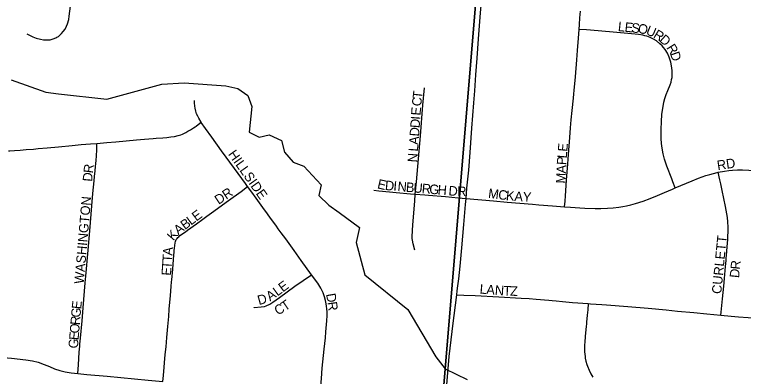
# Model space of a CAD drawing. Extents: x 1410790 to 1770854, y 448063 to 770588.
# Drawn here: x 1531514 to 1535342, y 635438 to 637336 of the extents above; entities that cross this region are included whole.
import ezdxf

# ---------------------------------------------------------------- set-up
doc = ezdxf.new("R2010")
doc.units = 0
for name, color, linetype in [('GM_X_City_Street', 7, 'Continuous'), ('GM_X_City_Street_Text', 7, 'Continuous'), ('GM_X_Minor_River', 7, 'Continuous'), ('GM_X_Section', 7, 'Continuous')]:
    doc.layers.add(name, color=color, linetype=linetype)

msp = doc.modelspace()

# ---------------------------------------------------------------- linework, layer by layer
at = {"layer": 'GM_X_City_Street'}
for points in [[(1533885.5, 636371.4), (1533890.2, 636426.1), (1533899.5, 636520.4), (1533906.4, 636612), (1533916.1, 636739.6), (1533926.3, 636873.7), (1533930.8, 636935.8), (1533936.1, 637020.9), (1533943, 637108.2), (1533951.6, 637209.3), (1533962.1, 637344.5), (1533972.5, 637462.1), (1533977.8, 637524.5), (1533984.2, 637610.1), (1533992.2, 637707.2), (1534004, 637826.2)], [(1531578.2, 637235.6), (1531609.5, 637220.2), (1531628.4, 637212.5), (1531650.3, 637206.9), (1531666.9, 637203.7), (1531683.9, 637202.9), (1531700.9, 637204.4), (1531717.6, 637208.6), (1531730.3, 637213.7), (1531736.8, 637217.2), (1531744.6, 637221.9), (1531753, 637229.1), (1531761, 637236.5), (1531770, 637246.7), (1531779.8, 637260.5), (1531787.8, 637275.6), (1531792.8, 637288.2), (1531798.6, 637310.9), (1531801.4, 637327.4), (1531807.6, 637379.6)], [(1534479.4, 637258.7), (1534481.2, 637283.3), (1534483.6, 637319.2), (1534486.5, 637353.4)], [(1534402.2, 636328), (1534405.2, 636356.6), (1534408.1, 636384.3), (1534413.8, 636468.2), (1534419.8, 636552.2), (1534424, 636602), (1534430.9, 636691.3), (1534434.7, 636742.7), (1534438.1, 636784.1), (1534443.2, 636832.9), (1534449.3, 636898.2), (1534451.4, 636921), (1534452.8, 636937.4), (1534460.2, 637010.2), (1534467, 637098.2), (1534470.8, 637148), (1534475.9, 637211.8), (1534479.4, 637258.7)], [(1534983.8, 636426.7), (1534971.4, 636458.8), (1534965.7, 636473.7), (1534940.2, 636540.8), (1534928.4, 636578), (1534921, 636606.3), (1534914.8, 636634.8), (1534911.3, 636660.3), (1534910, 636686.1), (1534910.2, 636705.6), (1534910.7, 636735), (1534911.5, 636774.2), (1534914.6, 636813), (1534920.6, 636854.7), (1534924.7, 636876.4), (1534929.4, 636895), (1534936.7, 636916.3), (1534945.4, 636937.1), (1534958, 636967.1), (1534962.3, 636981.6), (1534965.2, 636995.1), (1534967.2, 637006.8), (1534968.4, 637023.7), (1534967.7, 637043.5), (1534965.1, 637066.8), (1534960.9, 637086.4), (1534952.8, 637112), (1534943.6, 637133.7), (1534930.9, 637153.6), (1534923.1, 637163.9), (1534916, 637171.8), (1534903.9, 637183.5), (1534885.2, 637197.9), (1534870.8, 637206.6), (1534852.7, 637215.4), (1534834.4, 637222.5), (1534824.5, 637225.4), (1534814.5, 637227.8), (1534791.3, 637232.2), (1534754.3, 637236), (1534677.4, 637242.7), (1534579.4, 637250.9), (1534517.4, 637255.7), (1534479.4, 637258.7)], [(1533618.9, 636394), (1533625.3, 636459.4), (1533636.1, 636580), (1533646.1, 636700.7), (1533659.2, 636860.5), (1533666.7, 636951.8)], [(1532494.4, 636771.1), (1532481.5, 636793.1), (1532476.3, 636803.1), (1532470.6, 636816), (1532466.2, 636829.5), (1532462.9, 636844.4), (1532461.4, 636856), (1532459.5, 636872.8), (1532459, 636885.3)], [(1531946.2, 636660.6), (1531999.2, 636665), (1532046.1, 636669), (1532155.5, 636678.5), (1532195.9, 636681.7), (1532241.3, 636685.6), (1532257.5, 636686.9), (1532293.2, 636690.3), (1532314.3, 636692), (1532334.4, 636694.4), (1532354.1, 636697.3), (1532372.6, 636701), (1532387.4, 636705.8), (1532396, 636709.4), (1532414.3, 636717.9), (1532424.9, 636724.2), (1532438.5, 636732.1), (1532454.5, 636742.6), (1532462.6, 636747.4), (1532467.6, 636750.9), (1532470, 636752.7), (1532494.4, 636771.1)], [(1532738.3, 636434.1), (1532727.1, 636449.4), (1532669.4, 636528.9), (1532601.7, 636621.3), (1532550.1, 636692.8), (1532517.1, 636737.6), (1532494.9, 636770.2), (1532494.4, 636771.1)], [(1531482.4, 636621.9), (1531488.9, 636621.7), (1531513.9, 636622.7), (1531543.3, 636624.6), (1531575.5, 636627.5), (1531613.3, 636630.7), (1531638.9, 636632.9), (1531685.2, 636636.7), (1531744.3, 636642.4), (1531816.4, 636649.3), (1531864.8, 636653.7), (1531913.6, 636657.8), (1531946.2, 636660.6)], [(1531846.1, 635452.7), (1531849.4, 635497.8), (1531854.2, 635564.7), (1531856.9, 635596.8), (1531857.7, 635606.1), (1531860.6, 635638), (1531868.4, 635729.3), (1531874.2, 635797.9), (1531885.4, 635928.7), (1531888.6, 635964.5), (1531900.4, 636100.9), (1531909.4, 636200.9), (1531920.6, 636331.9), (1531925.7, 636397.8), (1531932, 636464.3), (1531934.4, 636487), (1531937.1, 636516.4), (1531939.2, 636539.2), (1531942.3, 636570.3), (1531944.5, 636594.3), (1531947, 636625.8), (1531947, 636635.5), (1531946.6, 636647.9), (1531946.2, 636660.6)], [(1534983.8, 636426.7), (1535072.3, 636464.7), (1535106, 636477.9), (1535144.1, 636491.2), (1535165.3, 636497.8), (1535203.8, 636507.6), (1535209.9, 636508.7)], [(1535209.9, 636508.7), (1535242.8, 636515), (1535266.1, 636518.1), (1535285.4, 636520), (1535311.5, 636521.7), (1535337.9, 636521.8), (1535370.8, 636520.4), (1535406.8, 636516.7), (1535407.5, 636516.6)], [(1535223.4, 635758.6), (1535225.1, 635774.1), (1535233.1, 635844.4), (1535239.6, 635911.8), (1535243.4, 635952), (1535245, 635972.6), (1535248.5, 636013.5), (1535251.5, 636045.6), (1535252.2, 636058.5), (1535253.3, 636071.5), (1535257.3, 636117), (1535260.1, 636156.2), (1535260.9, 636169.2), (1535262, 636199.7), (1535262, 636221), (1535261, 636248.1), (1535258.7, 636271.2), (1535248.4, 636329.5), (1535239.9, 636371.3), (1535231, 636412.8), (1535222.9, 636447.7), (1535218.2, 636469.9), (1535209.9, 636508.7)], [(1532293.3, 635410.1), (1532296.1, 635441.8), (1532305.7, 635553), (1532309.8, 635592.1), (1532314.4, 635641.1), (1532319.1, 635699.7), (1532323.7, 635752), (1532326.6, 635791.2), (1532332.4, 635863), (1532336.5, 635908.6), (1532338.5, 635934.7), (1532339.4, 635944.4), (1532344.6, 635999.7), (1532351, 636075), (1532352.1, 636088.1), (1532352.7, 636097.8), (1532353.7, 636110.8), (1532355.3, 636125.4), (1532357.1, 636137.9), (1532358.9, 636145.2), (1532361.4, 636151.5), (1532363.8, 636156), (1532367.4, 636161.3), (1532371.1, 636165.7), (1532376.1, 636170.6), (1532382.7, 636176.2), (1532411.7, 636197), (1532422.5, 636204.5), (1532470.6, 636239), (1532502.2, 636262.2), (1532523.2, 636277.7), (1532560.6, 636304.3), (1532587.1, 636323.4), (1532637.4, 636360.1), (1532703.7, 636408.7), (1532738.3, 636434.1)], [(1533073.7, 635971.5), (1533020.3, 636046.5), (1532982.8, 636098.9), (1532938.2, 636159.5), (1532915, 636191), (1532899.5, 636212), (1532890, 636225.2), (1532855.6, 636272.6), (1532846.1, 636285.8), (1532838.4, 636296.3), (1532827, 636312.1), (1532800.2, 636349.1), (1532782.9, 636372.8), (1532759.9, 636404.6), (1532738.3, 636434.1)], [(1533401.2, 636414.6), (1533426.8, 636411.2), (1533484.2, 636405.5), (1533518, 636402.5), (1533593.2, 636396.2), (1533618.9, 636394)], [(1534402.2, 636328), (1534433.5, 636325.6), (1534482.5, 636322.2), (1534508.6, 636320.4), (1534564, 636318.1), (1534593.5, 636318), (1534628.7, 636319.7), (1534657.4, 636321.9), (1534688.6, 636326.3), (1534709.5, 636329.3), (1534728.6, 636332.7), (1534750.3, 636338), (1534774.6, 636344.5), (1534815.8, 636357.9), (1534852.3, 636371.4), (1534891.4, 636387), (1534928.3, 636403.1), (1534969.7, 636420.7), (1534983.8, 636426.7)], [(1533617.2, 636099.3), (1533607.4, 636132.6), (1533603.5, 636151.8), (1533602.5, 636161.1), (1533602.2, 636171.3), (1533605.9, 636233.2), (1533615.9, 636356.7), (1533618.9, 636394)], [(1533618.9, 636394), (1533668.5, 636389.7), (1533688.2, 636388), (1533776.7, 636381.1), (1533844.7, 636375), (1533885.5, 636371.4)], [(1533836.2, 635866.2), (1533839.2, 635887), (1533842.4, 635913.4), (1533847, 635950.5), (1533854.2, 636016.2), (1533864.2, 636112.7), (1533874.1, 636234.1), (1533882.7, 636339.2), (1533885.5, 636371.4)], [(1533885.5, 636371.4), (1534030.4, 636359.2), (1534102.3, 636352.5), (1534167.4, 636346.2), (1534235.1, 636340.9), (1534267.2, 636338.5), (1534338.8, 636332.8), (1534402.2, 636328)], [(1532770.2, 635798), (1532773.4, 635798.4), (1532809.4, 635802), (1532826.1, 635804.9), (1532835.9, 635807.8), (1532854.3, 635816.5), (1532871.5, 635826.7), (1532906.5, 635851.6), (1532986, 635910.4), (1533073.7, 635971.5)], [(1533117.5, 635330.3), (1533119.4, 635351.5), (1533126.1, 635427), (1533130.5, 635480.4), (1533133.8, 635514), (1533140.5, 635580.5), (1533146.8, 635639.6), (1533149.7, 635671.8), (1533155, 635730), (1533156, 635757), (1533156, 635775.7), (1533155, 635792.6), (1533153.1, 635807), (1533151.1, 635818.1), (1533147.8, 635836.3), (1533142.5, 635855.1), (1533134.3, 635876.3), (1533122.8, 635900.3), (1533106.9, 635926.7), (1533073.7, 635971.5)], [(1533733.1, 634807.1), (1533742.2, 634913.4), (1533750, 635007.6), (1533760.4, 635127.1), (1533769.5, 635231.7), (1533778.1, 635327.2), (1533780.8, 635358.6), (1533785.8, 635414.3), (1533797.1, 635541.5), (1533807.1, 635630.3), (1533818, 635717.3), (1533822.9, 635757.6), (1533836.2, 635866.2)], [(1533836.2, 635866.2), (1533874.3, 635864.3), (1533933.2, 635861.5), (1534057.5, 635855), (1534175.3, 635848.7), (1534217.8, 635846.2), (1534254.2, 635843.3), (1534321, 635838.3), (1534337.2, 635836.4), (1534359.6, 635834.1), (1534391.6, 635831.2), (1534444.3, 635826), (1534527.3, 635819.9)], [(1534527.3, 635819.9), (1534524.3, 635786.5), (1534521.7, 635758.9), (1534518.3, 635721.5), (1534517.3, 635711.8), (1534516.4, 635702), (1534511.1, 635646.6), (1534508.8, 635617.4), (1534507.9, 635603.6), (1534507, 635587.3), (1534507.6, 635574.8), (1534507.9, 635568.3), (1534509.5, 635553), (1534510.4, 635544.3), (1534511.9, 635534.1), (1534514.8, 635517.2), (1534519.7, 635500.1), (1534522.9, 635490.7), (1534531.5, 635471.1), (1534541.6, 635451.7), (1534546.6, 635443), (1534551.9, 635434.1)], [(1534527.3, 635819.9), (1534539.1, 635819), (1534597.9, 635814.7), (1534623.8, 635812.6), (1534735, 635803.7), (1534842.1, 635794.9), (1534937, 635786.4), (1534996, 635780.7), (1535082.1, 635772.3), (1535150.8, 635765.8), (1535186.6, 635762.1), (1535223.4, 635758.6)], [(1535223.4, 635758.6), (1535277.9, 635753.4), (1535316.9, 635750.1), (1535366.5, 635746), (1535401.2, 635743), (1535462.9, 635737.3), (1535480.1, 635735.5), (1535505.5, 635733), (1535545.5, 635729.4), (1535570.8, 635727.5), (1535577.8, 635727.4), (1535585.1, 635727.8), (1535591.6, 635728.8), (1535597.3, 635730.6), (1535599.5, 635731.7)], [(1531389.7, 635542.5), (1531498.2, 635532.8), (1531573.3, 635524.6), (1531609.2, 635518.8), (1531638.3, 635511.7), (1531669.8, 635501), (1531697.2, 635489.4), (1531723.9, 635477.5), (1531751.4, 635468.3), (1531779.6, 635461.4), (1531811.6, 635456.3), (1531846.1, 635452.7)], [(1531846.1, 635452.7), (1531893, 635447.8), (1532000.9, 635438.2), (1532216.5, 635417.7), (1532293.3, 635410.1)]]:
    msp.add_lwpolyline(points, dxfattribs=at)
at = {"layer": 'GM_X_Minor_River'}
msp.add_lwpolyline([(1531495.5, 636993.9), (1531678.5, 636929.7), (1531744.4, 636920.2), (1531998.3, 636892.5), (1532288.2, 636970.4), (1532404.5, 636977.9), (1532624.5, 636963), (1532686.3, 636947.6), (1532739.7, 636912.4), (1532760.6, 636853.8), (1532746.1, 636719.7), (1532799.6, 636692.5), (1532851.9, 636705.4), (1532915.5, 636675.9), (1532932.3, 636613.4), (1532977.4, 636562.2), (1533033.1, 636541), (1533125.3, 636442.7), (1533112.3, 636386.9), (1533165.4, 636335.6), (1533218.7, 636298.3), (1533325.4, 636219.8), (1533307.9, 636139.9), (1533354.7, 635970.5), (1533579.6, 635789.1), (1533727.1, 635541.2), (1533775.9, 635478), (1533891, 635421.3)], dxfattribs=at)
at = {"layer": 'GM_X_Section'}
for points in [[(1534160.3, 640098.2), (1533718.1, 634783.3), (1528392.9, 635323.7), (1528881.3, 640647.9)], [(1539587.8, 639581.9), (1539127, 634235.4), (1533718.1, 634783.3), (1534160.3, 640098.2)]]:
    msp.add_lwpolyline(points, close=True, dxfattribs=at)

# ---------------------------------------------------------------- texts
at = {"layer": 'GM_X_City_Street_Text'}
for s, rotation, p in [('L', 354.1983, (1534681.6, 637250.1)), ('E', 354.1712, (1534716.6, 637246.6)), ('S', 354.205, (1534751.6, 637243)), ('O', 351.9085, (1534786.1, 637239.5)), ('U', 337.407, (1534826.5, 637234.2)), ('R', 328.6343, (1534865.3, 637218.2)), ('D', 318.4409, (1534897.2, 637199)), ('R', 302.0028, (1534936.1, 637162.5)), ('D', 289.2746, (1534955.8, 637131.6)), ('T', 83.3325, (1533653.9, 636892.3)), ('C', 84.1492, (1533649.9, 636853.1)), ('E', 85.8443, (1533646.3, 636805.2)), ('I', 85.8427, (1533644.7, 636783.3)), ('D', 85.8443, (1533641.5, 636739.4)), ('D', 85.849, (1533638.4, 636695.5)), ('A', 85.8436, (1533635.2, 636651.6)), ('L', 85.8443, (1533632.6, 636616.5)), ('E', 85.2273, (1534416.9, 636615.5)), ('HILLSIDE', 305.2188, (1532633.6, 636603.7)), ('N', 85.8443, (1533628.5, 636559.4)), ('L', 85.2953, (1534414, 636580.4)), ('P', 86.0896, (1534411.6, 636545.5)), ('RD', 8.5348, (1535207.2, 636519.6)), ('R', 82.7816, (1531924.9, 636501.5)), ('A', 87.4421, (1534409.7, 636501.8)), ('D', 85.1637, (1531921.3, 636458.2)), ('M', 87.5769, (1534407.4, 636449.1)), ('E', 346.7955, (1533416.2, 636425.3)), ('D', 354.9981, (1533458.1, 636416.1)), ('I', 355.2389, (1533502.2, 636412.2)), ('N', 355.2082, (1533524.1, 636410.4)), ('B', 355.2101, (1533568, 636406.7)), ('U', 355.2082, (1533607.4, 636403.4)), ('R', 355.2101, (1533651.3, 636399.7)), ('DR', 33.6934, (1532585.8, 636337.3)), ('G', 355.2082, (1533690.7, 636396.4)), ('H', 355.2082, (1533734.6, 636392.7)), ('D', 355.539, (1533791.9, 636387.9)), ('R', 358.7883, (1533838.9, 636384.4)), ('M', 352.9145, (1533999.8, 636374.5)), ('C', 353.0101, (1534052.3, 636368)), ('K', 354.9248, (1534093.5, 636362.9)), ('WASHINGTON', 85.0536, (1531877.3, 635921.4)), ('A', 355.894, (1534138.2, 636359)), ('Y', 355.9223, (1534182.1, 636355.8)), ('E', 36.4413, (1532468.8, 636249.5)), ('B', 36.5202, (1532408.7, 636205.1)), ('L', 36.4191, (1532440.5, 636228.6)), ('A', 38.175, (1532374.4, 636178.1)), ('K', 49.7187, (1532347.9, 636146.4)), ('CURLETT', 84.4731, (1535225.7, 635868.5)), ('A', 85.2853, (1532342.3, 636070.4)), ('T', 86.2822, (1532340.1, 636035.5)), ('T', 86.2822, (1532337.8, 636000.4)), ('R', 84.6192, (1535323.8, 635996.7)), ('E', 86.2822, (1532335.5, 635965.2)), ('D', 84.011, (1535319.1, 635952.4)), ('E', 36.4757, (1532922.9, 635877.5)), ('L', 355.0764, (1533955.5, 635872.7)), ('A', 355.0539, (1533990.5, 635869.7)), ('N', 356.294, (1534035.6, 635865.8)), ('T', 357.473, (1534080.6, 635862.9)), ('Z', 357.5227, (1534115.8, 635861.4)), ('A', 33.9567, (1532856, 635830.7)), ('L', 36.1859, (1532894.3, 635856.5)), ('D', 279.6636, (1533149.9, 635869.6)), ('E', 83.8137, (1531863.5, 635788.5)), ('D', 15.5791, (1532797.8, 635811.6)), ('T', 34.082, (1532934.5, 635778.5)), ('C', 29.0581, (1532895.8, 635756.8)), ('R', 278.0528, (1533157.2, 635826.6)), ('G', 85.2618, (1531859.9, 635744.9)), ('R', 85.2703, (1531856.7, 635705.5)), ('O', 85.2618, (1531853, 635661.6)), ('E', 85.2585, (1531850.1, 635626.5)), ('G', 85.2618, (1531846.5, 635582.7))]:
    msp.add_text(s, height=50, rotation=rotation, dxfattribs=at).set_placement(p)

doc.saveas('drawing.dxf')
